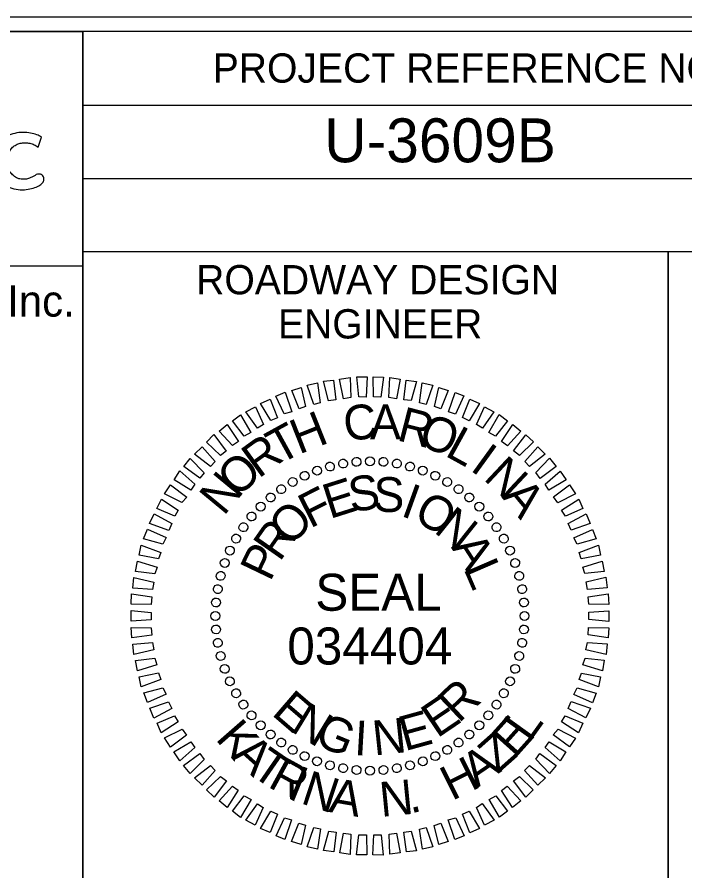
# Model space of a CAD drawing. Extents: x 2320980 to 2456309, y 595047 to 606177.
# Drawn here: x 2455999.85 to 2456022.68, y 597365.41 to 597394.57 of the extents above; entities that cross this region are included whole.
import ezdxf

# ---------------------------------------------------------------- set-up
doc = ezdxf.new("R2010")
doc.units = 0
for name, color, linetype in [('Scratch_Level_0', 7, 'Continuous'), ('Sheet Data Field CELL', 7, 'Continuous'), ('Sheet Data Text CELL', 7, 'Continuous'), ('Sheet Plan CELL', 7, 'Continuous'), ('Sheet Plot Border Inside CELL', 7, 'Continuous')]:
    doc.layers.add(name, color=color, linetype=linetype)

msp = doc.modelspace()

# ---------------------------------------------------------------- linework, layer by layer
at = {"layer": 'Scratch_Level_0'}
msp.add_lwpolyline([(2455979.323, 597394.076), (2456002.097, 597394.079), (2456002.098, 597386.07), (2455979.324, 597386.067)], close=True, dxfattribs=at)
at = {"layer": 'Sheet Data Field CELL'}
for p, q in [((2456011.453, 597379.387), (2456011.453, 597379.387)), ((2456011.916, 597379.406), (2456011.916, 597379.406)), ((2456012.38, 597379.383), (2456012.38, 597379.383)), ((2456010.099, 597379.09), (2456010.099, 597379.09)), ((2456010.539, 597379.224), (2456010.539, 597379.224)), ((2456011.001, 597379.316), (2456011.001, 597379.316)), ((2456012.834, 597379.317), (2456012.834, 597379.317)), ((2456013.278, 597379.23), (2456013.278, 597379.23)), ((2456013.722, 597379.09), (2456013.722, 597379.09)), ((2456009.681, 597378.914), (2456009.681, 597378.914)), ((2456014.147, 597378.908), (2456014.147, 597378.908)), ((2456009.274, 597378.696), (2456009.274, 597378.696)), ((2456014.561, 597378.704), (2456014.561, 597378.704)), ((2456008.514, 597378.177), (2456008.514, 597378.177)), ((2456008.878, 597378.447), (2456008.878, 597378.447)), ((2456014.945, 597378.448), (2456014.945, 597378.448)), ((2456015.319, 597378.17), (2456015.319, 597378.17)), ((2456008.172, 597377.855), (2456008.172, 597377.855)), ((2456015.65, 597377.86), (2456015.65, 597377.86)), ((2456007.862, 597377.523), (2456007.862, 597377.523)), ((2456015.972, 597377.518), (2456015.972, 597377.518)), ((2456007.584, 597377.15), (2456007.584, 597377.15)), ((2456016.242, 597377.154), (2456016.242, 597377.154)), ((2456007.327, 597376.766), (2456007.327, 597376.766)), ((2456016.491, 597376.758), (2456016.491, 597376.758)), ((2456007.124, 597376.352), (2456007.124, 597376.352)), ((2456016.709, 597376.351), (2456016.709, 597376.351)), ((2456006.941, 597375.927), (2456006.941, 597375.927)), ((2456016.885, 597375.932), (2456016.885, 597375.932)), ((2456006.802, 597375.483), (2456006.802, 597375.483)), ((2456017.019, 597375.492), (2456017.019, 597375.492)), ((2456006.715, 597375.039), (2456006.715, 597375.039)), ((2456017.111, 597375.031), (2456017.111, 597375.031)), ((2456006.649, 597374.585), (2456006.649, 597374.585)), ((2456017.183, 597374.579), (2456017.183, 597374.579)), ((2456006.625, 597374.121), (2456006.625, 597374.121)), ((2456017.201, 597374.116), (2456017.201, 597374.116)), ((2456006.644, 597373.658), (2456006.644, 597373.658)), ((2456017.178, 597373.652), (2456017.178, 597373.652)), ((2456006.715, 597373.206), (2456006.715, 597373.206)), ((2456017.112, 597373.198), (2456017.112, 597373.198)), ((2456006.807, 597372.744), (2456006.807, 597372.744)), ((2456017.025, 597372.754), (2456017.025, 597372.754)), ((2456006.942, 597372.304), (2456006.942, 597372.304)), ((2456016.885, 597372.309), (2456016.885, 597372.309)), ((2456007.117, 597371.886), (2456007.117, 597371.886)), ((2456016.703, 597371.884), (2456016.703, 597371.884)), ((2456007.335, 597371.479), (2456007.335, 597371.479)), ((2456016.499, 597371.47), (2456016.499, 597371.47)), ((2456007.584, 597371.083), (2456007.584, 597371.083)), ((2456016.243, 597371.086), (2456016.243, 597371.086)), ((2456007.854, 597370.719), (2456007.854, 597370.719)), ((2456015.965, 597370.713), (2456015.965, 597370.713)), ((2456008.176, 597370.377), (2456008.176, 597370.377)), ((2456015.655, 597370.381), (2456015.655, 597370.381)), ((2456008.508, 597370.067), (2456008.508, 597370.067)), ((2456015.313, 597370.059), (2456015.313, 597370.059)), ((2456008.881, 597369.789), (2456008.881, 597369.789)), ((2456014.949, 597369.789), (2456014.949, 597369.789)), ((2456009.265, 597369.532), (2456009.265, 597369.532)), ((2456014.553, 597369.54), (2456014.553, 597369.54)), ((2456009.679, 597369.329), (2456009.679, 597369.329)), ((2456010.104, 597369.146), (2456010.104, 597369.146)), ((2456013.728, 597369.146), (2456013.728, 597369.146)), ((2456014.146, 597369.322), (2456014.146, 597369.322)), ((2456010.549, 597369.007), (2456010.549, 597369.007)), ((2456010.993, 597368.92), (2456010.993, 597368.92)), ((2456011.447, 597368.854), (2456011.447, 597368.854)), ((2456012.374, 597368.849), (2456012.374, 597368.849)), ((2456012.826, 597368.92), (2456012.826, 597368.92)), ((2456013.287, 597369.012), (2456013.287, 597369.012)), ((2456011.911, 597368.83), (2456011.911, 597368.83))]:
    msp.add_line(p, q, dxfattribs=at)
for points in [[(2456011.004, 597381.539), (2456010.877, 597382.211), (2456011.234, 597382.259), (2456011.256, 597381.575)], [(2456011.53, 597381.601), (2456011.465, 597382.284), (2456011.813, 597382.28), (2456011.783, 597381.595)], [(2456012.035, 597381.599), (2456012.023, 597382.284), (2456012.371, 597382.279), (2456012.288, 597381.593)], [(2456012.563, 597381.577), (2456012.593, 597382.262), (2456012.941, 597382.205), (2456012.816, 597381.539)], [(2456009.996, 597381.342), (2456009.764, 597382.002), (2456010.12, 597382.082), (2456010.217, 597381.399)], [(2456010.5, 597381.467), (2456010.32, 597382.138), (2456010.667, 597382.176), (2456010.752, 597381.503)], [(2456013.07, 597381.501), (2456013.152, 597382.177), (2456013.501, 597382.13), (2456013.323, 597381.474)], [(2456013.609, 597381.395), (2456013.702, 597382.081), (2456014.061, 597382.003), (2456013.831, 597381.346)], [(2456008.98, 597381.019), (2456008.696, 597381.625), (2456009.01, 597381.757), (2456009.243, 597381.087)], [(2456009.493, 597381.197), (2456009.24, 597381.824), (2456009.565, 597381.924), (2456009.713, 597381.274)], [(2456014.116, 597381.267), (2456014.263, 597381.922), (2456014.591, 597381.823), (2456014.339, 597381.197)], [(2456014.593, 597381.085), (2456014.824, 597381.753), (2456015.121, 597381.632), (2456014.837, 597381.016)], [(2456008.521, 597380.79), (2456008.174, 597381.374), (2456008.497, 597381.527), (2456008.751, 597380.889)], [(2456015.071, 597380.894), (2456015.323, 597381.519), (2456015.652, 597381.378), (2456015.305, 597380.782)], [(2456008.073, 597380.529), (2456007.673, 597381.091), (2456007.996, 597381.265), (2456008.27, 597380.659)], [(2456015.559, 597380.66), (2456015.833, 597381.265), (2456016.152, 597381.092), (2456015.762, 597380.537)], [(2456007.614, 597380.258), (2456007.215, 597380.788), (2456007.485, 597380.993), (2456007.843, 597380.388)], [(2456015.975, 597380.383), (2456016.333, 597381), (2456016.611, 597380.784), (2456016.209, 597380.26)], [(2456007.219, 597379.935), (2456006.757, 597380.433), (2456007.038, 597380.659), (2456007.417, 597380.075)], [(2456016.412, 597380.074), (2456016.792, 597380.66), (2456017.07, 597380.433), (2456016.615, 597379.93)], [(2456006.804, 597379.601), (2456006.332, 597380.056), (2456006.581, 597380.314), (2456007.001, 597379.752)], [(2456016.818, 597379.755), (2456017.24, 597380.31), (2456017.498, 597380.062), (2456017.021, 597379.6)], [(2456006.463, 597379.226), (2456005.918, 597379.649), (2456006.177, 597379.896), (2456006.628, 597379.398)], [(2456017.204, 597379.393), (2456017.648, 597379.896), (2456017.905, 597379.647), (2456017.365, 597379.227)], [(2456006.101, 597378.82), (2456005.546, 597379.221), (2456005.773, 597379.499), (2456006.245, 597379.012)], [(2456017.579, 597379.02), (2456018.055, 597379.503), (2456018.281, 597379.222), (2456017.73, 597378.812)], [(2456005.792, 597378.414), (2456005.217, 597378.762), (2456005.412, 597379.071), (2456005.926, 597378.617)], [(2456017.902, 597378.615), (2456018.41, 597379.066), (2456018.616, 597378.764), (2456018.032, 597378.417)], [(2456005.484, 597377.988), (2456004.888, 597378.293), (2456005.094, 597378.592), (2456005.649, 597378.18)], [(2456018.183, 597378.188), (2456018.734, 597378.598), (2456018.94, 597378.286), (2456018.334, 597377.98)], [(2456005.239, 597377.53), (2456004.634, 597377.783), (2456004.786, 597378.112), (2456005.362, 597377.733)], [(2456018.465, 597377.73), (2456019.048, 597378.108), (2456019.191, 597377.784), (2456018.595, 597377.532)], [(2456005.037, 597377.042), (2456004.379, 597377.273), (2456004.532, 597377.602), (2456005.138, 597377.276)], [(2456018.684, 597377.281), (2456019.299, 597377.607), (2456019.442, 597377.273), (2456018.793, 597377.051)], [(2456004.834, 597376.575), (2456004.178, 597376.753), (2456004.309, 597377.082), (2456004.946, 597376.798)], [(2456018.882, 597376.789), (2456019.519, 597377.074), (2456019.641, 597376.749), (2456018.991, 597376.57)], [(2456004.685, 597376.067), (2456004.03, 597376.193), (2456004.097, 597376.541), (2456004.765, 597376.29)], [(2456019.059, 597376.286), (2456019.729, 597376.54), (2456019.798, 597376.194), (2456019.137, 597376.067)], [(2456004.557, 597375.559), (2456003.902, 597375.632), (2456003.97, 597375.991), (2456004.637, 597375.782)], [(2456019.194, 597375.783), (2456019.854, 597375.995), (2456019.924, 597375.638), (2456019.261, 597375.563)], [(2456004.482, 597375.021), (2456003.807, 597375.072), (2456003.843, 597375.431), (2456004.53, 597375.274)], [(2456019.298, 597375.279), (2456019.98, 597375.439), (2456020.018, 597375.081), (2456019.345, 597375.027)], [(2456004.438, 597374.514), (2456003.753, 597374.523), (2456003.768, 597374.871), (2456004.455, 597374.767)], [(2456019.37, 597374.775), (2456020.053, 597374.871), (2456020.08, 597374.514), (2456019.395, 597374.523)], [(2456004.437, 597373.988), (2456003.753, 597373.944), (2456003.747, 597374.302), (2456004.432, 597374.24)], [(2456019.39, 597374.249), (2456020.074, 597374.292), (2456020.08, 597373.934), (2456019.394, 597373.996)], [(2456004.456, 597373.461), (2456003.774, 597373.365), (2456003.746, 597373.723), (2456004.431, 597373.714)], [(2456019.388, 597373.722), (2456020.073, 597373.713), (2456020.058, 597373.365), (2456019.372, 597373.469)], [(2456004.529, 597372.957), (2456003.847, 597372.798), (2456003.809, 597373.155), (2456004.482, 597373.209)], [(2456019.344, 597373.216), (2456020.02, 597373.164), (2456019.984, 597372.805), (2456019.296, 597372.962)], [(2456004.632, 597372.453), (2456003.972, 597372.242), (2456003.903, 597372.598), (2456004.565, 597372.673)], [(2456019.27, 597372.677), (2456019.924, 597372.604), (2456019.856, 597372.245), (2456019.189, 597372.454)], [(2456004.767, 597371.95), (2456004.098, 597371.696), (2456004.028, 597372.042), (2456004.69, 597372.17)], [(2456019.142, 597372.169), (2456019.797, 597372.044), (2456019.729, 597371.695), (2456019.061, 597371.947)], [(2456004.945, 597371.447), (2456004.307, 597371.162), (2456004.186, 597371.487), (2456004.835, 597371.667)], [(2456018.992, 597371.661), (2456019.649, 597371.483), (2456019.517, 597371.154), (2456018.88, 597371.438)], [(2456005.143, 597370.956), (2456004.527, 597370.629), (2456004.384, 597370.964), (2456005.033, 597371.186)], [(2456018.79, 597371.194), (2456019.447, 597370.963), (2456019.295, 597370.634), (2456018.689, 597370.961)], [(2456005.361, 597370.507), (2456004.778, 597370.128), (2456004.635, 597370.452), (2456005.231, 597370.705)], [(2456018.588, 597370.706), (2456019.193, 597370.453), (2456019.04, 597370.124), (2456018.465, 597370.504)], [(2456005.643, 597370.048), (2456005.092, 597369.638), (2456004.886, 597369.951), (2456005.492, 597370.256)], [(2456018.343, 597370.249), (2456018.938, 597369.943), (2456018.733, 597369.645), (2456018.178, 597370.056)], [(2456005.924, 597369.621), (2456005.416, 597369.17), (2456005.211, 597369.472), (2456005.795, 597369.819)], [(2456018.034, 597369.822), (2456018.609, 597369.474), (2456018.415, 597369.165), (2456017.901, 597369.62)], [(2456006.248, 597369.216), (2456005.771, 597368.734), (2456005.545, 597369.014), (2456006.096, 597369.424)], [(2456017.725, 597369.416), (2456018.28, 597369.015), (2456018.053, 597368.737), (2456017.581, 597369.224)], [(2456006.623, 597368.843), (2456006.179, 597368.341), (2456005.921, 597368.589), (2456006.462, 597369.009)], [(2456017.364, 597369.01), (2456017.909, 597368.587), (2456017.649, 597368.341), (2456017.198, 597368.838)], [(2456007.008, 597368.481), (2456006.586, 597367.926), (2456006.329, 597368.175), (2456006.805, 597368.636)], [(2456017.023, 597368.635), (2456017.494, 597368.18), (2456017.246, 597367.923), (2456016.825, 597368.484)], [(2456007.414, 597368.162), (2456007.035, 597367.576), (2456006.757, 597367.803), (2456007.212, 597368.306)], [(2456016.607, 597368.301), (2456017.069, 597367.804), (2456016.788, 597367.578), (2456016.41, 597368.161)], [(2456007.851, 597367.854), (2456007.493, 597367.236), (2456007.216, 597367.453), (2456007.617, 597367.976)], [(2456016.213, 597367.979), (2456016.612, 597367.448), (2456016.341, 597367.243), (2456015.983, 597367.848)], [(2456008.267, 597367.577), (2456007.993, 597366.971), (2456007.674, 597367.145), (2456008.065, 597367.699)], [(2456015.754, 597367.707), (2456016.154, 597367.145), (2456015.83, 597366.971), (2456015.556, 597367.577)], [(2456008.756, 597367.343), (2456008.503, 597366.717), (2456008.174, 597366.859), (2456008.522, 597367.455)], [(2456015.306, 597367.446), (2456015.653, 597366.863), (2456015.329, 597366.71), (2456015.076, 597367.348)], [(2456009.233, 597367.151), (2456009.002, 597366.483), (2456008.705, 597366.604), (2456008.989, 597367.22)], [(2456014.846, 597367.217), (2456015.131, 597366.611), (2456014.817, 597366.479), (2456014.584, 597367.149)], [(2456009.71, 597366.97), (2456009.564, 597366.314), (2456009.235, 597366.414), (2456009.488, 597367.039)], [(2456010.218, 597366.842), (2456010.125, 597366.155), (2456009.765, 597366.233), (2456009.996, 597366.89)], [(2456013.83, 597366.894), (2456014.063, 597366.235), (2456013.706, 597366.155), (2456013.61, 597366.838)], [(2456014.333, 597367.04), (2456014.586, 597366.412), (2456014.262, 597366.312), (2456014.113, 597366.962)], [(2456010.757, 597366.735), (2456010.674, 597366.06), (2456010.326, 597366.106), (2456010.504, 597366.762)], [(2456011.264, 597366.66), (2456011.234, 597365.975), (2456010.885, 597366.032), (2456011.01, 597366.697)], [(2456011.791, 597366.637), (2456011.803, 597365.953), (2456011.455, 597365.957), (2456011.538, 597366.643)], [(2456012.297, 597366.636), (2456012.361, 597365.952), (2456012.014, 597365.957), (2456012.044, 597366.642)], [(2456012.822, 597366.697), (2456012.95, 597366.026), (2456012.593, 597365.977), (2456012.57, 597366.661)], [(2456013.327, 597366.769), (2456013.507, 597366.098), (2456013.16, 597366.061), (2456013.074, 597366.733)]]:
    msp.add_lwpolyline(points, close=True, dxfattribs=at)
for centre, major_axis in [((2456010.546, 597379.221), (-0.039, 0.146)), ((2456010.996, 597379.321), (-0.026, 0.149)), ((2456011.453, 597379.381), (-0.013, 0.151)), ((2456011.913, 597379.401), (0, 0.152)), ((2456012.374, 597379.381), (0.013, 0.151)), ((2456012.831, 597379.321), (0.026, 0.149)), ((2456013.281, 597379.221), (0.039, 0.146)), ((2456009.681, 597378.906), (-0.064, 0.137)), ((2456010.106, 597379.082), (-0.052, 0.143)), ((2456013.72, 597379.082), (0.052, 0.143)), ((2456014.146, 597378.906), (0.064, 0.137)), ((2456009.272, 597378.693), (-0.076, 0.131)), ((2456014.555, 597378.693), (0.076, 0.131)), ((2456008.883, 597378.446), (-0.087, 0.124)), ((2456014.943, 597378.446), (0.087, 0.124)), ((2456008.518, 597378.165), (-0.097, 0.116)), ((2456015.309, 597378.165), (0.097, 0.116)), ((2456008.178, 597377.854), (-0.107, 0.107)), ((2456015.649, 597377.854), (0.107, 0.107)), ((2456007.866, 597377.514), (-0.116, 0.097)), ((2456015.96, 597377.514), (0.116, 0.097)), ((2456007.586, 597377.148), (-0.124, 0.087)), ((2456016.241, 597377.148), (0.124, 0.087)), ((2456007.338, 597376.76), (-0.131, 0.076)), ((2456016.488, 597376.76), (0.131, 0.076)), ((2456007.125, 597376.351), (-0.137, 0.064)), ((2456016.701, 597376.351), (0.137, 0.064)), ((2456006.949, 597375.925), (-0.143, 0.052)), ((2456016.877, 597375.925), (0.143, 0.052)), ((2456006.81, 597375.485), (-0.146, 0.039)), ((2456017.016, 597375.485), (0.146, 0.039)), ((2456006.711, 597375.035), (-0.149, 0.026)), ((2456017.116, 597375.035), (0.149, 0.026)), ((2456006.651, 597374.579), (-0.151, 0.013)), ((2456017.176, 597374.579), (0.151, 0.013)), ((2456006.63, 597374.118), (-0.152, 0)), ((2456017.196, 597374.118), (0.152, 0)), ((2456006.651, 597373.658), (-0.151, -0.013)), ((2456017.176, 597373.658), (0.151, -0.013)), ((2456006.711, 597373.201), (-0.149, -0.026)), ((2456017.116, 597373.201), (0.149, -0.026)), ((2456006.81, 597372.751), (-0.146, -0.039)), ((2456017.016, 597372.751), (0.146, -0.039)), ((2456006.949, 597372.311), (-0.143, -0.052)), ((2456016.877, 597372.311), (0.143, -0.052)), ((2456007.125, 597371.886), (-0.137, -0.064)), ((2456016.701, 597371.886), (0.137, -0.064)), ((2456007.338, 597371.477), (-0.131, -0.076)), ((2456016.488, 597371.477), (0.131, -0.076)), ((2456007.586, 597371.088), (-0.124, -0.087)), ((2456016.241, 597371.088), (0.124, -0.087)), ((2456007.866, 597370.722), (-0.116, -0.097)), ((2456015.96, 597370.722), (0.116, -0.097)), ((2456008.178, 597370.383), (-0.107, -0.107)), ((2456015.649, 597370.383), (0.107, -0.107)), ((2456008.518, 597370.071), (-0.097, -0.116)), ((2456015.309, 597370.071), (0.097, -0.116)), ((2456008.883, 597369.791), (-0.087, -0.124)), ((2456009.272, 597369.543), (-0.076, -0.131)), ((2456014.555, 597369.543), (0.076, -0.131)), ((2456014.943, 597369.791), (0.087, -0.124)), ((2456009.681, 597369.33), (-0.064, -0.137)), ((2456014.146, 597369.33), (0.064, -0.137)), ((2456010.106, 597369.154), (-0.052, -0.143)), ((2456010.546, 597369.015), (-0.039, -0.146)), ((2456013.281, 597369.015), (0.039, -0.146)), ((2456013.72, 597369.154), (0.052, -0.143)), ((2456010.996, 597368.916), (-0.026, -0.149)), ((2456011.453, 597368.855), (-0.013, -0.151)), ((2456011.913, 597368.835), (0, -0.152)), ((2456012.374, 597368.855), (0.013, -0.151)), ((2456012.831, 597368.916), (0.026, -0.149))]:
    msp.add_ellipse(centre, major_axis=major_axis, ratio=0.999708, dxfattribs=at)
at = {"layer": 'Sheet Data Text CELL'}
msp.add_line((2456000.57, 597390.131), (2456000.686, 597390.475), dxfattribs=at)
msp.add_open_spline([(2456000.686, 597390.475), (2456000.642, 597390.5), (2456000.532, 597390.561), (2456000.319, 597390.617), (2456000.053, 597390.645), (2455999.77, 597390.612), (2455999.499, 597390.524), (2455999.276, 597390.374), (2455999.115, 597390.172), (2455999.015, 597389.938), (2455998.98, 597389.676), (2455999.001, 597389.411), (2455999.091, 597389.174), (2455999.225, 597388.992), (2455999.411, 597388.833), (2455999.666, 597388.714), (2455999.965, 597388.667), (2456000.239, 597388.685), (2456000.466, 597388.745), (2456000.645, 597388.827), (2456000.762, 597388.94), (2456000.768, 597389.047), (2456000.758, 597389.127), (2456000.704, 597389.176), (2456000.649, 597389.209), (2456000.588, 597389.213), (2456000.506, 597389.2), (2456000.433, 597389.136), (2456000.326, 597389.091), (2456000.22, 597389.041), (2456000.067, 597389.029), (2455999.908, 597389.043), (2455999.755, 597389.126), (2455999.64, 597389.242), (2455999.548, 597389.38), (2455999.52, 597389.544), (2455999.496, 597389.706), (2455999.542, 597389.866), (2455999.604, 597390.013), (2455999.695, 597390.13), (2455999.818, 597390.217), (2455999.958, 597390.272), (2456000.122, 597390.285), (2456000.286, 597390.27), (2456000.443, 597390.22), (2456000.529, 597390.16), (2456000.57, 597390.131)], degree=3, dxfattribs=at)
at = {"layer": 'Sheet Plan CELL'}
for p, q in [((2456002.097, 597386.564), (2456002.097, 597394.079)), ((2456002.094, 597391.569), (2456042.104, 597391.566)), ((2456002.097, 597389.061), (2456042.104, 597389.066))]:
    msp.add_line(p, q, dxfattribs=at)
for points in [[(2455742.104, 597184.076), (2455742.099, 597394.071), (2456002.097, 597394.079), (2456002.099, 597364.066), (2456042.107, 597364.064), (2456042.107, 597184.076)], [(2456042.112, 597394.076), (2455742.104, 597394.076), (2455742.104, 597184.076), (2456042.107, 597184.076)], [(2456002.097, 597386.564), (2456022.107, 597386.564), (2456022.107, 597364.061), (2456002.099, 597364.066)], [(2456022.107, 597386.564), (2456042.104, 597386.566), (2456042.107, 597364.064), (2456022.107, 597364.061)]]:
    msp.add_lwpolyline(points, close=True, dxfattribs=at)
at = {"layer": 'Sheet Plot Border Inside CELL'}
msp.add_lwpolyline([(2455711.407, 597183.574), (2456044.604, 597183.576), (2456044.607, 597394.574), (2455711.407, 597394.574)], close=True, dxfattribs=at)

# ---------------------------------------------------------------- texts
at = {"layer": 'Sheet Data Field CELL'}
for s, height, rotation, p in [('U-3609B', 1.5, 0, (2456010.352, 597389.614)), ('H', 1.188, 21.6195, (2456009.489, 597379.627)), ('C', 1.188, 7.2199, (2456011.082, 597380.076)), ('A', 1.187, 0.0203, (2456011.913, 597380.154)), ('R', 1.188, 345.6211, (2456012.798, 597380.127)), ('O', 1.187, 338.4212, (2456013.507, 597379.981)), ('T', 1.188, 28.8198, (2456008.811, 597379.267)), ('L', 1.188, 331.2209, (2456014.44, 597379.608)), ('R', 1.188, 36.0205, (2456008.103, 597378.792)), ('I', 1.188, 324.0201, (2456015.302, 597379.117)), ('O', 1.188, 43.2217, (2456007.388, 597378.126)), ('N', 1.188, 316.8189, (2456015.761, 597378.799)), ('N', 1.188, 50.4235, (2456006.914, 597377.507)), ('E', 1.188, 17.6111, (2456010.539, 597377.423)), ('S', 1.188, 8.2556, (2456011.262, 597377.657)), ('S', 1.188, 358.9004, (2456012.02, 597377.68)), ('F', 1.187, 26.967, (2456009.871, 597377.095)), ('I', 1.188, 340.1896, (2456012.928, 597377.549)), ('A', 1.188, 309.6172, (2456016.393, 597378.188)), ('O', 1.187, 330.8335, (2456013.352, 597377.409)), ('O', 1.188, 45.6812, (2456009.186, 597376.462)), ('N', 1.188, 321.4766, (2456014.064, 597377)), ('R', 1.188, 55.0397, (2456008.827, 597375.939)), ('A', 1.188, 302.7603, (2456014.674, 597376.463)), ('P', 1.188, 64.3989, (2456008.502, 597375.259)), ('L', 1.188, 293.4009, (2456015.098, 597375.743)), ('SEAL', 1.2634, 0, (2456010.046, 597374.296)), ('034404', 1.2638, 0, (2456009.089, 597372.46)), ('R', 1.188, 43.4814, (2456014.948, 597370.432)), ('E', 1.188, 319.2769, (2456008.517, 597370.762)), ('E', 1.188, 34.1241, (2456014.209, 597369.924)), ('N', 1.188, 328.634, (2456009.159, 597370.204)), ('E', 1.188, 15.4118, (2456013.1, 597369.494)), ('K', 1.188, 311.168, (2456006.605, 597369.914)), ('G', 1.188, 337.9902, (2456009.967, 597369.744)), ('N', 1.188, 6.0564, (2456012.06, 597369.349)), ('E', 1.188, 48.1243, (2456016.869, 597369.232)), ('L', 1.188, 54.2991, (2456017.366, 597369.78)), ('I', 1.188, 356.7012, (2456011.354, 597369.368)), ('Z', 1.188, 41.5848, (2456016.281, 597368.714)), ('A', 1.188, 318.0722, (2456007.149, 597369.292)), ('T', 1.188, 325.3219, (2456007.797, 597368.713)), ('A', 1.188, 34.3351, (2456015.565, 597368.222)), ('R', 1.188, 331.3047, (2456008.384, 597368.301)), ('H', 1.188, 26.3751, (2456014.715, 597367.79)), ('I', 1.188, 337.7098, (2456009.055, 597367.929)), ('N', 1.188, 341.8307, (2456009.508, 597367.731)), ('A', 1.188, 350.2514, (2456010.47, 597367.429)), ('N', 1.188, 5.5954, (2456012.296, 597367.252)), ('.', 1.188, 14.016, (2456013.299, 597367.364))]:
    msp.add_text(s, height=height, rotation=rotation, dxfattribs=at).set_placement(p)
at = {"layer": 'Sheet Data Text CELL'}
msp.add_text('Stantec Consulting Services Inc.', height=1.06932, rotation=0.0071, dxfattribs=at).set_placement((2455981.236, 597384.34))
at = {"layer": 'Sheet Plan CELL'}
for s, height, p in [('PROJECT REFERENCE NO.', 1.00002, (2456006.537, 597392.334)), ('ROADWAY DESIGN', 1.00002, (2456005.972, 597385.104)), ('ENGINEER', 1, (2456008.769, 597383.596))]:
    msp.add_text(s, height=height, rotation=0, dxfattribs=at).set_placement(p)

doc.saveas('drawing.dxf')
